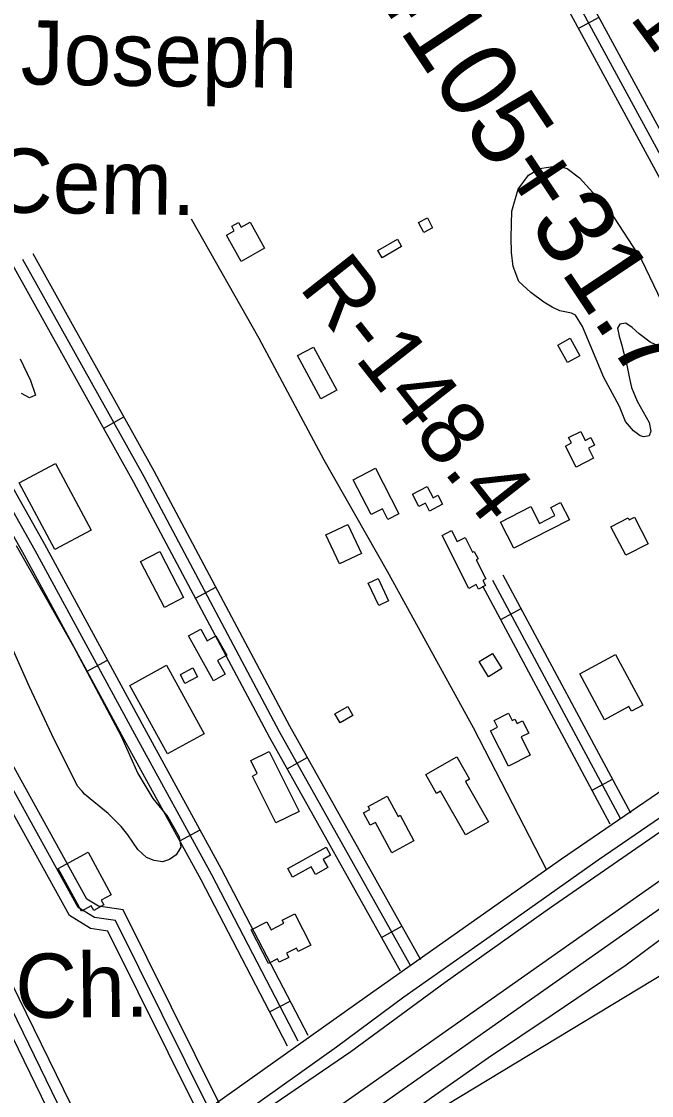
# Model space of a CAD drawing. Extents: x 3445503 to 3483459, y 540493 to 566012.
# Drawn here: x 3477383 to 3478198, y 555953 to 557341 of the extents above; entities that cross this region are included whole.
import ezdxf

# ---------------------------------------------------------------- set-up
doc = ezdxf.new("R2010")
doc.units = 0
for name, color, linetype in [('V-BLDG-IDEN', 7, 'Continuous'), ('V-BLDG-OTLN', 7, 'Continuous'), ('V-LEVE-TOET', 7, 'Continuous'), ('V-RIVR-RANG-IDEN', 7, 'Continuous'), ('V-ROAD-CNTR', 7, 'Continuous'), ('V-SITE-OTLN-IDEN', 7, 'Continuous'), ('V-SITE-VEGE', 7, 'Continuous'), ('V-SURV-IDEN', 7, 'Continuous'), ('V-SURV-LINE', 7, 'Continuous'), ('V-TOPO-SHOR', 7, 'Continuous')]:
    doc.layers.add(name, color=color, linetype=linetype)

msp = doc.modelspace()

# ---------------------------------------------------------------- linework, layer by layer
at = {"layer": 'V-BLDG-OTLN'}
for points in [[(3477903.3, 557068.7), (3477896.6, 557081.7), (3477908.1, 557087.7), (3477914.8, 557074.7)], [(3477697.5, 557048.2), (3477667.2, 557031.3), (3477648.3, 557065.2), (3477658.2, 557070.7), (3477654.9, 557076.8), (3477663.6, 557081.6), (3477667.1, 557075.4), (3477678.7, 557081.9)], [(3477874.6, 557050.6), (3477849.4, 557036), (3477844.1, 557045.3), (3477869.3, 557059.8)], [(3477770.1, 556853.7), (3477740.1, 556909.4), (3477760.7, 556920.5), (3477790.8, 556864.8)], [(3478089.4, 556900.6), (3478076.9, 556923.1), (3478092.8, 556931.9), (3478105.2, 556909.3)], [(3478122.8, 556776.8), (3478100.3, 556765.4), (3478086.5, 556792.6), (3478094.2, 556796.5), (3478090.6, 556803.6), (3478106.3, 556811.5), (3478112.1, 556799.9), (3478119.3, 556803.6), (3478124.3, 556793.7), (3478116.3, 556789.7)], [(3477426, 556658.8), (3477380.2, 556744.8), (3477427.2, 556769.9), (3477473, 556683.9)], [(3477835.4, 556703.9), (3477812.1, 556749), (3477840.7, 556763.8), (3477871.1, 556704.8), (3477857, 556697.5), (3477849.8, 556711.3)], [(3477888.8, 556730.3), (3477907.9, 556740.2), (3477915.3, 556725.8), (3477921.6, 556729), (3477927.7, 556717.2), (3477910.8, 556708.5), (3477905.6, 556718.5), (3477897.1, 556714.2)], [(3478091.6, 556697.2), (3478019.7, 556660.4), (3478002.5, 556694.1), (3478041.9, 556714.2), (3478053, 556692.5), (3478073, 556702.8), (3478067.8, 556713.1), (3478080.2, 556719.4)], [(3478193.4, 556666.3), (3478164.5, 556651.3), (3478145.4, 556688.1), (3478167.7, 556699.7), (3478169.1, 556697), (3478175.7, 556700.4)], [(3477805.2, 556691.2), (3477823, 556653.8), (3477794.5, 556640.3), (3477776.6, 556677.7)], [(3477961.6, 556608.5), (3477927, 556677), (3477939.3, 556683.2), (3477946.4, 556669), (3477956.7, 556674.3), (3477966.3, 556655.3), (3477968.6, 556656.4), (3477973.5, 556646.7), (3477971.2, 556645.6), (3477983.8, 556620.8), (3477979.8, 556618.7), (3477983.1, 556612.1), (3477974.2, 556607.7), (3477971.3, 556613.4)], [(3477567.8, 556583.7), (3477537, 556643.4), (3477561.9, 556656.3), (3477592.7, 556596.6)], [(3477857.8, 556592.4), (3477845.1, 556586.4), (3477831.6, 556615.4), (3477844.3, 556621.3)], [(3477631.4, 556489.1), (3477599.1, 556547.3), (3477614.8, 556556), (3477623.2, 556540.8), (3477634.5, 556547.1), (3477648.5, 556522.1), (3477636.5, 556515.4), (3477646.5, 556497.5)], [(3477987.2, 556494.2), (3477975, 556513.8), (3477992.1, 556524.4), (3478004.3, 556504.8)], [(3478105.1, 556498), (3478151.3, 556522.9), (3478186.5, 556457.4), (3478171.9, 556449.6), (3478168.7, 556455.6), (3478137.1, 556438.6)], [(3477572.1, 556394.4), (3477523.2, 556483.1), (3477570.5, 556509.2), (3477619.4, 556420.6)], [(3477588.5, 556497.1), (3477604.6, 556505.6), (3477610.7, 556494), (3477594.5, 556485.5)], [(3477788.5, 556446.4), (3477805, 556455.8), (3477811.6, 556444.1), (3477795.1, 556434.8)], [(3477994.2, 556437.6), (3478012.7, 556447.2), (3478017.6, 556437.8), (3478021.1, 556439.6), (3478024.1, 556433.8), (3478030.9, 556437.4), (3478039.1, 556421.5), (3478029.1, 556416.4), (3478041.1, 556393.1), (3478013.1, 556378.7), (3477989.6, 556424.3), (3477998.6, 556429)], [(3477742.1, 556320.2), (3477712.1, 556305.2), (3477681.7, 556365.9), (3477687.9, 556369), (3477679.5, 556385.8), (3477703.3, 556397.7)], [(3477906, 556367.9), (3477946.1, 556390.7), (3477962.4, 556361.9), (3477957.1, 556358.9), (3477986.9, 556306.5), (3477957.4, 556289.7), (3477925.1, 556346.4), (3477919.9, 556343.4)], [(3477890.6, 556282.2), (3477862.2, 556266.7), (3477840.7, 556305.8), (3477834.1, 556302.2), (3477825.4, 556318.2), (3477833.7, 556322.8), (3477831.6, 556326.6), (3477855.8, 556339.9), (3477870.1, 556313.8), (3477872.6, 556315.2)], [(3477727.6, 556246.2), (3477777, 556273.9), (3477782.9, 556263.4), (3477773.4, 556258.1), (3477779.3, 556247.5), (3477763.2, 556238.4), (3477757.5, 556248.6), (3477733.7, 556235.3)], [(3477460.5, 556191), (3477430.4, 556246.5), (3477469.2, 556267.5), (3477499, 556212.3), (3477486.2, 556205.3), (3477489.6, 556199.2), (3477476.4, 556192), (3477473.2, 556197.9)], [(3477736.5, 556187.8), (3477757.2, 556147.4), (3477740.9, 556139), (3477738.7, 556143.2), (3477726, 556136.7), (3477728.8, 556131.4), (3477716.5, 556125.1), (3477714.3, 556129.4), (3477702.6, 556123.4), (3477680.2, 556167.2), (3477700.4, 556177.6), (3477705.8, 556167.2), (3477722.4, 556175.7), (3477720.4, 556179.5)]]:
    msp.add_lwpolyline(points, close=True, dxfattribs=at)
at = {"layer": 'V-LEVE-TOET'}
for points in [[(3478817.7, 556720.4), (3478766.6, 556685.2), (3478697, 556636.3), (3478677.8, 556624.2), (3478669, 556619.1), (3478657.9, 556614.9), (3478613.2, 556588), (3478482.8, 556490.5), (3478366.3, 556400.8), (3478219.6, 556300.7), (3478066.1, 556194.7), (3477931, 556098.9), (3477809, 556009.2), (3477682.7, 555923.2), (3477547.1, 555828.6), (3477389.6, 555717.9), (3477243.2, 555612.6)], [(3477304.6, 555515.1), (3477398.2, 555581.2), (3477483.7, 555641.1), (3477566.9, 555701), (3477658.5, 555765.1), (3477744.1, 555827.7), (3477832.8, 555892.7), (3477913.2, 555950.2), (3477987.2, 556002.2), (3478069.5, 556057), (3478165.1, 556121.9), (3478275.1, 556203.7), (3478369, 556271.4), (3478459, 556335.1), (3478540.2, 556393.4), (3478622.1, 556449), (3478695.3, 556501.8), (3478745.7, 556542.5), (3478778.5, 556568), (3478818.3, 556598.7)]]:
    msp.add_lwpolyline(points, dxfattribs=at)
at = {"layer": 'V-ROAD-CNTR'}
for p, q in [((3478129.9, 557346.5), (3478103.6, 557332.2)), ((3477489.4, 556815.6), (3477515.6, 556830.2)), ((3477608, 556595.8), (3477634.5, 556609.9)), ((3478002.8, 556568.1), (3478029.3, 556582.3)), ((3477468.1, 556501.5), (3477494.4, 556515.8)), ((3477726.5, 556375.3), (3477752.7, 556390)), ((3478121, 556347.8), (3478147.4, 556361.9)), ((3477587.8, 556282), (3477614.1, 556296.4)), ((3477848.8, 556157.3), (3477874.9, 556171.9)), ((3477704, 556061), (3477730.6, 556074.8))]:
    msp.add_line(p, q, dxfattribs=at)
for points in [[(3474259.1, 562260.7), (3474603.1, 561628.8), (3475022.2, 560861), (3475285.3, 560375.6), (3475495.1, 559987.5), (3475799.7, 559426.3), (3475901.3, 559242.4), (3475930.3, 559217.8), (3475991.6, 559196.2), (3476030.7, 559179.2), (3476064.9, 559142.8), (3476269.5, 558746), (3476438.7, 558430), (3476681, 557985), (3476771.3, 557810.9), (3476867.2, 557632), (3477017.6, 557350.6), (3477215.1, 556986.2), (3477400.2, 556658.1), (3477529.1, 556420.4), (3477628.7, 556238.6), (3477740.3, 556023.5)], [(3477727, 556016.6), (3477615.4, 556231.6), (3477515.9, 556413.2), (3477387.1, 556650.9), (3477202, 556979), (3477004.4, 557343.5), (3476853.9, 557624.9), (3476758, 557803.9), (3476667.7, 557978), (3476425.5, 558422.9), (3476256.3, 558739), (3476052.5, 559134), (3476021.9, 559166.7), (3475986.1, 559182.2), (3475922.7, 559204.6), (3475889.5, 559232.7), (3475786.5, 559419.1), (3475481.9, 559980.4), (3475272.1, 560368.5), (3475087, 560710.1)], [(3478534.3, 556578.5), (3478361.5, 556888.5), (3477827.6, 557872), (3477654.4, 558182.7), (3477509.6, 558456.8), (3477247.6, 558941.7), (3477229.9, 558954.2), (3477210.3, 558962.1), (3477198.8, 558963.1), (3477180.5, 558957.3), (3477147.1, 558940.3), (3476945.1, 558813.3), (3476816.9, 558740.2), (3476391.8, 558517.6)], [(3476412.1, 558511.4), (3476824.1, 558727.1), (3476952.8, 558800.4), (3477154.5, 558927.2), (3477186.2, 558943.3), (3477200.5, 558947.9), (3477206.8, 558947.4), (3477222.6, 558941), (3477236, 558931.5), (3477496.3, 558449.7), (3477641.2, 558175.5), (3477814.4, 557864.7), (3478348.4, 556881.2), (3478521.2, 556571.2)], [(3481230.5, 558590.7), (3480998.7, 558416.5), (3480715.7, 558214.1), (3480539, 558083.5), (3480422.4, 557999.4), (3480184.7, 557817.9), (3479939.9, 557624.5), (3479622.4, 557372.9), (3479393.1, 557207.6), (3479283.6, 557122.7), (3479077.8, 556969.8), (3478769, 556747.9), (3478577.8, 556610.1), (3478295.8, 556404.8), (3478081.3, 556258.6), (3477830, 556081.2), (3477589.1, 555910.4), (3477291.9, 555702), (3477116.6, 555578.3), (3476984.4, 555486)], [(3477753.6, 556030.4), (3477641.9, 556245.7), (3477542.3, 556427.6), (3477413.4, 556665.4), (3477228.2, 556993.5), (3477030.8, 557357.7), (3476880.4, 557639), (3476784.6, 557817.9), (3476694.2, 557992.1), (3476451.9, 558437.1), (3476412.1, 558511.4)], [(3477597.2, 558323), (3477667.6, 558189.8), (3477840.7, 557879.2), (3478374.6, 556895.7), (3478547.4, 556585.8)], [(3478062, 556245), (3477967.6, 556428.3), (3477856.4, 556630.2), (3477774.7, 556774.5), (3477690.3, 556931.4), (3477602.8, 557086)], [(3477886.3, 556121), (3477716.9, 556423.2), (3477541.6, 556752.8), (3477385, 557033.7)], [(3477899.4, 556128.3), (3477730, 556430.4), (3477554.7, 556759.9), (3477398.1, 557041)], [(3477873.2, 556113.7), (3477703.7, 556416), (3477528.4, 556745.6), (3477371.9, 557026.4)], [(3478157.8, 556310.8), (3477992.7, 556618.6)], [(3478171, 556317.9), (3478006, 556625.7)], [(3478144.6, 556303.7), (3477979.5, 556611.5)], [(3477638.7, 555942.8), (3477514.5, 556193.1), (3477482.5, 556197.5), (3477467.4, 556206.8), (3477262.7, 556577), (3477227.6, 556595.6), (3477191.1, 556596.2), (3477188.1, 556595.2)], [(3477162.3, 556579.9), (3477155, 556573.1), (3477146.9, 556540.9), (3477201.4, 556389.7), (3477333.3, 556105.5), (3477468.5, 555828.7)], [(3477625.3, 555936.1), (3477504.6, 556179.3), (3477477.3, 556183.1), (3477456.2, 556196.1), (3477251.8, 556565.9), (3477223.7, 556580.6), (3477193.6, 556581.2), (3477180.9, 556576.7), (3477168.4, 556565.1), (3477162.6, 556541.7), (3477215.3, 556395.4), (3477346.9, 556111.9), (3477482, 555835.3)], [(3477611.9, 555929.4), (3477494.7, 556165.5), (3477472.2, 556168.7), (3477445, 556185.4), (3477240.8, 556554.7), (3477219.9, 556565.7), (3477196, 556566.1), (3477188.8, 556563.6), (3477181.9, 556557.2), (3477178.3, 556542.5), (3477229.2, 556401.1), (3477360.4, 556118.4), (3477495.5, 555841.9)]]:
    msp.add_lwpolyline(points, dxfattribs=at)
at = {"layer": 'V-SITE-VEGE'}
for points in [[(3478208.9, 556921), (3478196.2, 556926.7), (3478182.1, 556937.5), (3478172.7, 556946), (3478164.8, 556951.2), (3478156.9, 556950.1), (3478153.7, 556945), (3478155.9, 556934.6), (3478159, 556924.3), (3478165.5, 556899.3), (3478169.6, 556879.9), (3478171.9, 556868.4), (3478179.2, 556850.5), (3478194.8, 556823), (3478197, 556811.9), (3478195, 556805.9), (3478187.9, 556804.4), (3478183.1, 556805.7), (3478174.5, 556812.1), (3478164.3, 556824.1), (3478156.6, 556843.6), (3478144.5, 556865.9), (3478136, 556881), (3478108.5, 556947), (3478099.6, 556961.8), (3478094.5, 556964.2), (3478079.5, 556967.5), (3478069.2, 556972), (3478058.6, 556978.4), (3478041.7, 556990.9), (3478026.4, 557005.3), (3478019.1, 557024.8), (3478016.9, 557042.6), (3478016.3, 557062), (3478017, 557096.1), (3478025.2, 557124.5), (3478038.9, 557142.6), (3478053.2, 557151.5), (3478076.2, 557154.8), (3478088.9, 557151.5), (3478104.6, 557139.1), (3478144.1, 557096.3), (3478185.1, 557033.3), (3478221.1, 556957.7)], [(3477381.3, 556905.1), (3477394.9, 556877.1), (3477401, 556858.2), (3477393.3, 556854.8), (3477382.9, 556860.5)], [(3477376.2, 556663.9), (3477450.5, 556533.3), (3477511.9, 556417.4), (3477533.5, 556369.3), (3477553, 556337), (3477572.2, 556313), (3477586.9, 556287.2), (3477589.2, 556274.1), (3477583.1, 556264.2), (3477574.4, 556258), (3477565.6, 556254.9), (3477554.6, 556256.6), (3477544.7, 556260.7), (3477533.7, 556271.1), (3477520.5, 556289.8), (3477511.9, 556300.6), (3477495, 556317.4), (3477476.5, 556332.6), (3477464.4, 556342.3), (3477461.6, 556346.3), (3477455.4, 556352.7), (3477422.4, 556419.5), (3477393.3, 556481.2), (3477370.9, 556531.7)], [(3477880.6, 555909.3), (3478306.2, 556166.5)]]:
    msp.add_lwpolyline(points, dxfattribs=at)
at = {"layer": 'V-SURV-LINE'}
for points in [[(3476905.8, 555314.9), (3478464.2, 556410.7)], [(3478481.5, 556386.1), (3476923.1, 555290.4)]]:
    msp.add_lwpolyline(points, dxfattribs=at)
at = {"layer": 'V-TOPO-SHOR'}
msp.add_lwpolyline([(3477017.2, 555474.2), (3477146.7, 555562.2), (3477257, 555640), (3477392.2, 555735.8), (3477530.2, 555835.6), (3477669.3, 555929.5), (3477790.4, 556015.9), (3477877.6, 556080.5), (3478005.2, 556170.1), (3478128.7, 556257.7), (3478249, 556339.8), (3478372.2, 556426.3)], dxfattribs=at)

# ---------------------------------------------------------------- texts
at = {"layer": 'V-BLDG-IDEN'}
for s, p in [('St. Joseph', (3477215.2, 557262.4)), ('Cem.', (3477342.9, 557094.7))]:
    msp.add_text(s, height=83, rotation=359.2429, dxfattribs=at).set_placement(p)
at = {"layer": 'V-RIVR-RANG-IDEN'}
for s, rotation, p in [('U-190', 306.5063, (3478098.6, 557440.7)), ('R-148.4', 308.1675, (3477740.7, 556997.6))]:
    msp.add_text(s, height=83, rotation=rotation, dxfattribs=at).set_placement(p)
at = {"layer": 'V-SITE-OTLN-IDEN'}
msp.add_text('Ch.', height=83, rotation=0.6418, dxfattribs=at).set_placement((3477375.4, 556052.9))
at = {"layer": 'V-SURV-IDEN'}
msp.add_text('4105+31.7', height=100, rotation=303.7437, dxfattribs=at).set_placement((3477829.3, 557392.4))

doc.saveas('drawing.dxf')
